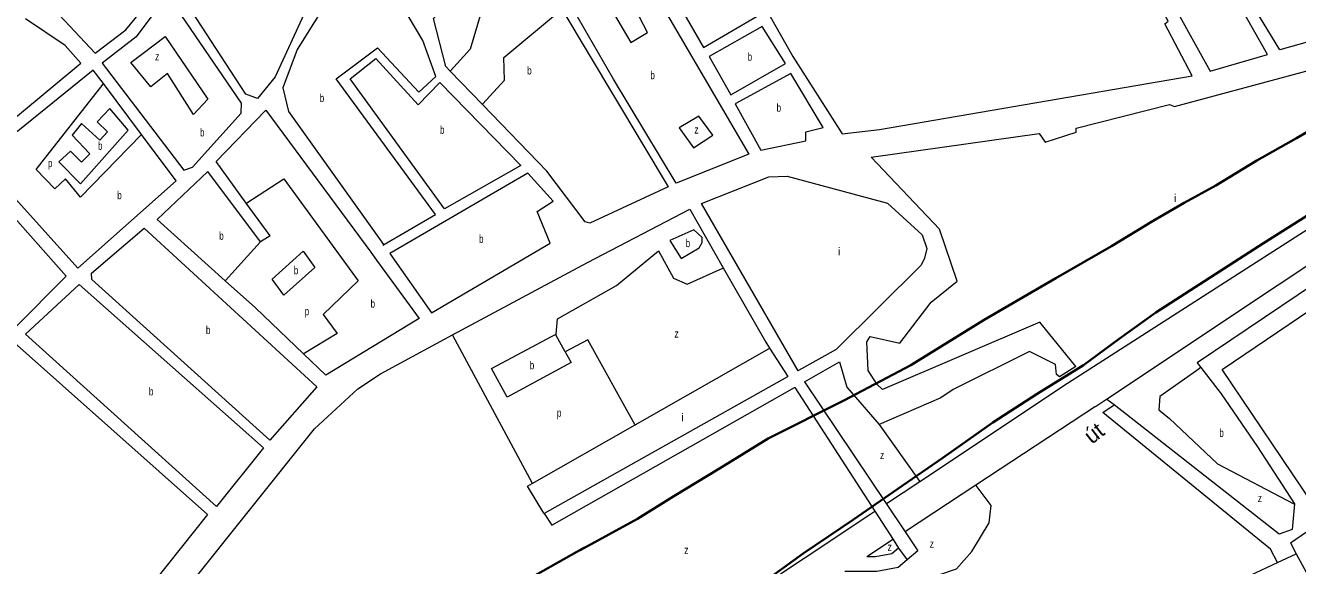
# Model space of a CAD drawing. Extents: x 639657 to 671642, y 222838 to 252123.
# Drawn here: x 647301 to 648891, y 229182 to 229856 of the extents above; entities that cross this region are included whole.
import ezdxf
from ezdxf.enums import TextEntityAlignment as Align

# ---------------------------------------------------------------- set-up
doc = ezdxf.new("R2010")
doc.units = 0
doc.header["$LTSCALE"] = 4
for name, color, linetype, lineweight in [('1', 7, 'Continuous', 13), ('21', 7, 'Continuous', 13), ('57', 7, 'Continuous', 35)]:
    doc.layers.add(name, color=color, linetype=linetype, lineweight=lineweight)
doc.layers.add('22', color=7, linetype='Continuous')
doc.layers.add('7', color=7, linetype='Continuous')

msp = doc.modelspace()

# ---------------------------------------------------------------- linework, layer by layer
at = {"layer": '1'}
for p, q in [((648603.285, 229409.402), (649264.842, 229833.701)), ((647606.943, 229593.592), (647577.257, 229634.347)), ((648266.909, 229425.044), (648145.97, 229633.82)), ((647606.943, 229593.592), (647594.943, 229585.958)), ((648274.924, 229411.208), (648318.655, 229435.976)), ((648638.659, 229380.499), (648488.921, 229282.088)), ((648385.414, 229214.061), (648392.259, 229203.458)), ((648392.259, 229203.458), (648403.102, 229188.685)), ((648865.944, 229185.509), (648889.366, 229196.479)), ((648881.948, 229210.055), (648889.366, 229196.479))]:
    msp.add_line(p, q, dxfattribs=at)
for points in [[(648993.4, 229860.77), (648868.76, 229825.79), (648792.7, 229951.11), (648808.03, 229964.99), (648812.52, 229999.79), (648787.25, 230057.24), (648776.82, 230051.67), (648801.31, 229993.83), (648776.09, 229980.86), (648765.8, 230001.06), (648715.902, 230091.534), (648776.041, 230092.326), (648776.041, 230104.201), (648711.154, 230103.409), (648692.163, 230133.493), (648754.676, 230134.284), (648755.467, 230145.368), (648685.833, 230144.576), (648668.42, 230173.6), (648819.87, 230152.25), (648857.91, 230151.91), (648939.72, 230158.57)], [(648372.09, 229401.48), (648365.5, 229407.96), (648354.42, 229425.22), (648352.68, 229461.34), (648356.8, 229467.77), (648393.93, 229459.6), (648432.9, 229510.54), (648465.43, 229536.97), (648443.49, 229602.05), (648357.99, 229691.74), (648568.15, 229721.51), (648575.61, 229710.72), (648614.15, 229723.19), (648614.18, 229727.92), (648730.84, 229757.78), (648737.27, 229754.95), (648935.51, 229808.22), (648941.56, 229814.21), (649040.18, 229847.61), (649267.04, 229986.92), (649273.05, 229984.95), (649368.42, 230050.78), (649430.07, 230000.17)], [(648230.271, 229870.347), (648260.22, 229817.6), (648322.04, 229721.17), (648368.5, 229726.5), (648759.4, 229793.3), (648724.92, 229858.2), (648729.46, 229861.83), (648658.31, 229999.76), (648658.293, 229999.792), (648652.544, 230010.371)], [(647832.128, 229799.215), (647826.47, 229805.07), (647811.16, 229865.2), (647861.31, 229918.38), (647851.97, 229924.68), (647887.46, 229980.86), (647919.75, 229963.31), (647971.558, 229876.77)], [(647120.61, 229912.58), (647184.67, 229827.63), (647245.79, 229725.02), (647291.3, 229743.34), (647370.25, 229809.23), (647350.78, 229831.49), (647301.117, 229864.83)], [(647971.558, 229876.77), (648104.38, 229654.9), (648006.56, 229609.45), (648000.501, 229610.899)], [(649396.416, 229859.732), (648765.68, 229434.758), (648770.099, 229428.994)], [(648638.659, 229380.499), (648652.176, 229389.503), (649296.878, 229818.956)], [(647398.613, 229783.679), (647385.86, 229800.67), (647291.8, 229724.44), (647236.33, 229697.58), (647366.66, 229553.27)], [(648000.501, 229610.899), (647952.91, 229674.23), (647872.202, 229757.747), (647832.128, 229799.215)], [(647366.66, 229553.27), (647489.65, 229662.39), (647446.265, 229720.192), (647398.613, 229783.679)], [(647577.257, 229634.347), (647539.37, 229686.36), (647601.59, 229750.49), (647732.83, 229573.31), (647740.08, 229563.11), (647793.22, 229490.22), (647676.74, 229419.67), (647648.893, 229446.13), (647588.61, 229503.41)], [(647594.943, 229585.958), (647529.24, 229673.75), (647465.68, 229613.89), (647550.783, 229537.407), (647588.61, 229503.41)], [(648145.97, 229633.82), (648230.19, 229667.31), (648252.98, 229668.04), (648378.32, 229634.45), (648421.74, 229594.65), (648427.67, 229577.85), (648424.81, 229565.83), (648420.46, 229557.04), (648314.181, 229451.605)], [(647835.011, 229469.686), (648003.79, 229560.15), (648131.53, 229627.02), (648173.331, 229553.582), (648226.29, 229460.54)], [(648613.945, 229430.148), (648569.06, 229485.86), (648372.09, 229401.48)], [(647335.59, 228852.93), (647327.61, 228881.61), (647326.68, 228912.77), (647342.38, 228952.15), (647662.52, 229352.61), (647716.55, 229402.23), (647744.85, 229421.36), (647835.011, 229469.686)], [(648226.29, 229460.54), (648231.03, 229453.197), (648253.918, 229417.744)], [(648314.181, 229451.605), (648267.409, 229425.325), (648266.909, 229425.044)], [(648613.945, 229430.148), (648593.621, 229417.297), (648589.75, 229420.46), (648588.53, 229432.72), (648555.94, 229449.02), (648460.47, 229401.41), (648445.15, 229391.18), (648368.114, 229358.021)], [(648318.655, 229435.976), (648327.61, 229404.684), (648368.114, 229358.021)], [(648253.918, 229417.744), (648253.418, 229417.463), (647949.289, 229246.578)], [(648770.099, 229428.994), (648795.32, 229396.09), (648840.96, 229330.06), (648887, 229258.65)], [(647949.289, 229246.578), (647958.867, 229232.205), (648262.132, 229403.964), (648262.632, 229404.247)], [(648262.632, 229404.247), (648362.573, 229249.441), (648385.414, 229214.061)], [(648274.924, 229411.208), (648377.008, 229259.034), (648400.518, 229223.989)], [(648377.008, 229259.034), (648377.422, 229259.309), (648418.763, 229286.782), (648603.285, 229409.402)], [(648865.944, 229185.509), (648857.04, 229202.07), (648647.77, 229373.055), (648661.889, 229382.257)], [(648887, 229258.65), (648884.04, 229226.64), (648868.1, 229220.71), (648661.889, 229382.257)], [(648488.921, 229282.088), (648400.983, 229224.295), (648400.518, 229223.989)], [(647335.59, 228852.93), (647525.76, 228693.35), (648357.573, 229246.118), (648362.573, 229249.441)], [(648881.948, 229210.055), (648903.523, 229224.445), (648904.971, 229232.84)], [(648385.414, 229214.061), (648384.713, 229213.6), (648352.878, 229192.678)], [(648400.518, 229223.989), (648416.495, 229200.172), (648403.102, 229188.685)], [(648392.259, 229203.458), (648383.879, 229196.271), (648363.526, 229192.678), (648352.878, 229192.678)], [(648403.102, 229188.685), (648391.979, 229179.146), (648365.127, 229174.405), (648325.074, 229174.405)]]:
    msp.add_lwpolyline(points, dxfattribs=at)
for points in [[(647649.12, 230006.16), (647691.84, 229951.45), (647693.76, 229938.59), (647653.79, 229880.19), (647613.42, 229792.35), (647591.05, 229765.15), (647576.56, 229770.51), (647490.06, 229903.89), (647481.69, 229931.04), (647482.29, 230019.71), (647490.7, 230037.85), (647502.19, 230048.29), (647579.23, 230097.65), (647623.83, 230043.3)], [(648670.68, 230000.1), (648781.57, 229799.41), (648853.26, 229820.29), (648751.94, 229999.76), (648702.62, 230089.47), (648641.86, 230056.99)], [(648036.23, 229789.47), (647929.7, 229973.55), (647892.9, 229990.61), (647907.71, 230013.74), (647957.1, 230057.03), (647982.46, 230076.2), (648004.273, 230075.891), (647964.19, 230036.25), (647968.99, 230028.77), (647999.486, 230050.988), (648030.5, 229994.04), (648205.41, 229695.39), (648114.51, 229659.14)], [(647455.876, 230035.16), (647317.76, 229896.94), (647388.55, 229821.55), (647426.8, 229850.92), (647459.51, 229891.17), (647469.38, 229920.54), (647468.55, 230000.87), (647469.6, 230021.3)], [(647747.96, 229581.92), (647813.8, 229620.1), (647689.55, 229789.87), (647740.99, 229828.25), (647792.99, 229772.97), (647813.97, 229792.63), (647798.03, 229837.5), (647742.68, 229930.32), (647726.42, 229939.52), (647707.8, 229933.65), (647640.85, 229826.29), (647622.87, 229778.32), (647629.98, 229748.99), (647748.59, 229582.79)], [(648182.93, 229912.61), (648120.83, 229877.28), (648148.52, 229828.98), (648215.57, 229867.94)], [(647478.58, 229894.9), (647439.4, 229842.1), (647397.12, 229809.43), (647499.12, 229675.65), (647509.81, 229679.46), (647570.9, 229746.79), (647571.14, 229759.26)], [(648221.95, 229855), (648155.77, 229817.76), (648182.59, 229769.67), (648250.94, 229808.84)], [(648907.16, 229245.555), (648909.516, 229259.223), (648796.77, 229426.39), (649406.16, 229838.93), (649429.4, 229639.29), (649411.46, 229580.71), (649357.59, 229474.61), (649320.46, 229485.14), (649318.89, 229433.56), (649302.25, 229376.48), (649282.53, 229346.07), (649269.72, 229361.4), (649251.54, 229338.29), (649235.65, 229341.6), (649230.85, 229329.16), (649204.37, 229319.64), (649200.73, 229323.74), (649172.23, 229298.75), (649151.32, 229286.83), (649057.03, 229259.63), (649015.48, 229248.69)], [(647824.87, 229627.15), (647707.18, 229789.71), (647739.04, 229814.9), (647792.15, 229757.06), (647819.25, 229784.98), (647920.12, 229681.46)], [(648257.53, 229796.55), (648188.12, 229758.47), (648220.27, 229700.68), (648276.43, 229712.4), (648276.49, 229723.58), (648298.01, 229729.05)], [(647163.07, 229639.29), (647224.02, 229687.08), (647352.2, 229543.37), (647287.23, 229477.9), (647225.7, 229495.42), (647213.92, 229506.42)], [(647756.52, 229571.316), (647808.8, 229497.55), (647956.85, 229584.26), (647940.56, 229623.76), (647960.78, 229636.75), (647929.08, 229671.93)], [(647606.43, 229338.42), (647384.29, 229539.14), (647383.96, 229547.09), (647449.5, 229603.33), (647665.36, 229405.09)], [(647301.32, 229470.6), (647368.48, 229532.88), (647598.62, 229328.84), (647540.02, 229255.51)], [(647052.827, 229115.077), (647176.21, 229117.23), (647218.2, 229233.96), (647206.98, 229345.55), (647191.61, 229407.64), (647162.89, 229443.3), (647210.36, 229486.8), (647228.14, 229476.98), (647287.07, 229460.49), (647528.58, 229245.23), (647279.94, 228933.33), (647123.14, 229048.9)]]:
    msp.add_lwpolyline(points, close=True, dxfattribs=at)
at = {"layer": '21'}
for points in [[(647919.75, 229963.31), (647919.399, 229962.81), (647881.153, 229908.398), (647857.118, 229826.85), (647832.58, 229799.715), (647832.128, 229799.215)], [(647872.202, 229757.747), (647872.658, 229758.247), (647899.963, 229788.166), (647898.918, 229816.395), (647971.058, 229876.354), (647971.558, 229876.77)], [(647370.144, 229641.796), (647351.334, 229664.797), (647337.749, 229652.251), (647314.759, 229676.297), (647398.223, 229783.179), (647398.613, 229783.679)], [(647370.144, 229641.796), (647445.78, 229719.692), (647446.265, 229720.192)], [(647577.257, 229634.347), (647577.757, 229634.672), (647624.08, 229664.797), (647717.085, 229537.247), (647673.195, 229495.427), (647690.96, 229471.381), (647649.393, 229446.43), (647648.893, 229446.13)], [(647594.943, 229585.958), (647594.488, 229585.458), (647551.237, 229537.906), (647550.783, 229537.407)], [(647964.578, 229470.87), (647966.311, 229489.951), (648039.735, 229531.389), (648092.449, 229574.71), (648111.275, 229540.807), (648128.219, 229533.273), (648172.831, 229553.357), (648173.331, 229553.582)], [(647934.641, 229284.29), (647934.372, 229284.789), (647835.28, 229469.186), (647835.011, 229469.686)], [(647975.725, 229448.514), (647976.011, 229448.014), (647983.255, 229435.33), (647903.243, 229392.009), (647883.475, 229427.796), (647959.578, 229468.214), (647964.578, 229470.87)], [(647975.725, 229448.514), (647964.429, 229469.233), (647964.578, 229470.87)], [(648063.1, 229357.496), (648062.821, 229357.996), (648003.964, 229463.582), (647975.725, 229448.514)], [(648063.1, 229357.496), (648230.53, 229452.912), (648231.03, 229453.197)], [(648770.099, 229428.994), (648765.099, 229425.456), (648718.933, 229392.785), (648717.734, 229375.996), (648730.919, 229365.203), (648790.851, 229308.84), (648886.5, 229258.911), (648887, 229258.65)], [(648661.889, 229382.257), (648652.676, 229389.13), (648652.176, 229389.503)], [(647949.289, 229246.578), (647948.988, 229247.078), (647928.658, 229280.88), (647934.641, 229284.29), (648063.1, 229357.496)], [(648368.114, 229358.021), (648418.408, 229287.282), (648418.763, 229286.782)], [(648889.366, 229196.479), (648931.092, 229120.114), (648956.263, 229044.563), (648995.818, 228853.888), (649276.496, 229335.711), (649276.787, 229336.211)], [(647943.416, 228887.915), (647943.916, 228888.244), (648354.548, 229158.339), (648397.699, 229158.339), (648421.671, 229163.136), (648464.822, 229177.526), (648484, 229199.112), (648505.576, 229235.089), (648507.973, 229256.675), (648489.296, 229281.588), (648488.921, 229282.088)], [(648108.171, 228724.442), (648237.23, 228814.13), (648589.28, 229050.53), (648629.6, 229074.81), (648865.944, 229185.509)]]:
    msp.add_lwpolyline(points, dxfattribs=at)
for points in [[(648034.638, 229932.363), (648009.688, 229916.762), (648057.758, 229835.213), (648078.658, 229847.759)], [(647529.124, 229764.207), (647511.22, 229745.3), (647478.825, 229796.529), (647457.925, 229779.801), (647432.845, 229810.12), (647475.69, 229842.53)], [(647342.883, 229685.798), (647370.144, 229658.524), (647429.71, 229725.435), (647406.72, 229752.618), (647391.045, 229735.89), (647403.585, 229723.344), (647394.18, 229712.889), (647371.189, 229733.799), (647359.694, 229719.162), (647381.64, 229696.162), (647371.189, 229685.707), (647357.604, 229699.298)], [(648142.66, 229742.935), (648118.368, 229728.574), (648136.133, 229703.482), (648160.168, 229719.164)], [(648106.326, 229587.872), (648120.688, 229565.293), (648143.28, 229578.477), (648147.046, 229585.07), (648147.045, 229591.662), (648136.691, 229601.08)], [(647648.099, 229574.263), (647662.745, 229553.975), (647624.08, 229519.474), (647609.45, 229539.338)]]:
    msp.add_lwpolyline(points, close=True, dxfattribs=at)
at = {"layer": '57'}
for points in [[(647994.4, 229200.912), (648065.943, 229240.135), (648111.704, 229268.523), (648168.615, 229303.086), (648229.247, 229340.465), (648324.983, 229388.093), (648407.875, 229431.839), (648499.398, 229488.616), (648588.895, 229540.567), (648658.375, 229580.722), (648710.71, 229612.474), (648749.312, 229634.94), (648788.76, 229656.26), (648840.239, 229687.735), (648889.699, 229715.523), (648928.586, 229737.987)], [(648910.461, 229623.63), (648848.393, 229584.553), (648793.469, 229548.835), (648713.946, 229497.654), (648668.157, 229464.993), (648623.505, 229432.038), (648565.445, 229396.061), (648510.236, 229360.345), (648447.852, 229316.428), (648396.919, 229281.247), (648335.97, 229239.027), (648273.027, 229196.824), (648220.08, 229158.526), (648159.114, 229113.743), (648112.485, 229083.367), (648063.816, 229045.888), (648032.339, 229023.932), (647999.455, 229004.551), (647995.313, 228996.76)], [(648000, 229204.063), (647873.851, 229133.093), (647740.666, 229056.223), (647590.438, 228968.077), (647460.445, 228893.981), (647348.353, 228831.423), (647313.998, 228809.45), (647278.26, 228789.223)]]:
    msp.add_lwpolyline(points, dxfattribs=at)

# ---------------------------------------------------------------- texts
at = {"layer": '22'}
msp.add_text('út', height=20, rotation=37.709, dxfattribs=at).set_placement((648642.62, 229339.29), align=Align.CENTER)
at = {"layer": '7'}
for s, width, p in [('z', 0.8, (647463.242, 229812.799)), ('b', 0.75, (648203.77, 229812.335)), ('b', 0.75, (647928.234, 229795.155)), ('b', 0.75, (648082.228, 229789.258)), ('b', 0.75, (647669.01, 229760.72)), ('b', 0.75, (648239.94, 229748.615)), ('b', 0.75, (647519.396, 229717.744)), ('b', 0.75, (647819.237, 229721.025)), ('z', 0.8, (648137.178, 229721.255)), ('b', 0.75, (647391.906, 229701.016)), ('p', 0.75, (647329.389, 229679.433)), ('b', 0.75, (647415.941, 229639.333)), ('b', 0.75, (647543.411, 229588.58)), ('b', 0.75, (647868.098, 229584.74)), ('b', 0.75, (648126.336, 229579.42)), ('b', 0.75, (647636.62, 229545.611)), ('b', 0.75, (647732.556, 229503.895)), ('p', 0.75, (647650.205, 229494.382)), ('b', 0.75, (647526.784, 229470.875)), ('z', 0.8, (648112.217, 229466.408)), ('b', 0.75, (647931.482, 229426.854)), ('b', 0.75, (647455.508, 229394.195)), ('p', 0.75, (647965.37, 229367.523)), ('b', 0.75, (648793.248, 229342.418)), ('z', 0.8, (648369.198, 229314.783)), ('z', 0.8, (648841.194, 229260.872)), ('z', 0.8, (648431.26, 229203.909)), ('z', 0.8, (648124.454, 229196.121)), ('z', 0.8, (648378.611, 229199.889))]:
    msp.add_text(s, height=10, dxfattribs=dict(at, width=width)).set_placement(p)
for p in [(648736.568, 229635.745), (648316.484, 229569.06), (648120.688, 229361.872)]:
    msp.add_text('i', height=10, dxfattribs=at).set_placement(p)

doc.saveas('drawing.dxf')
